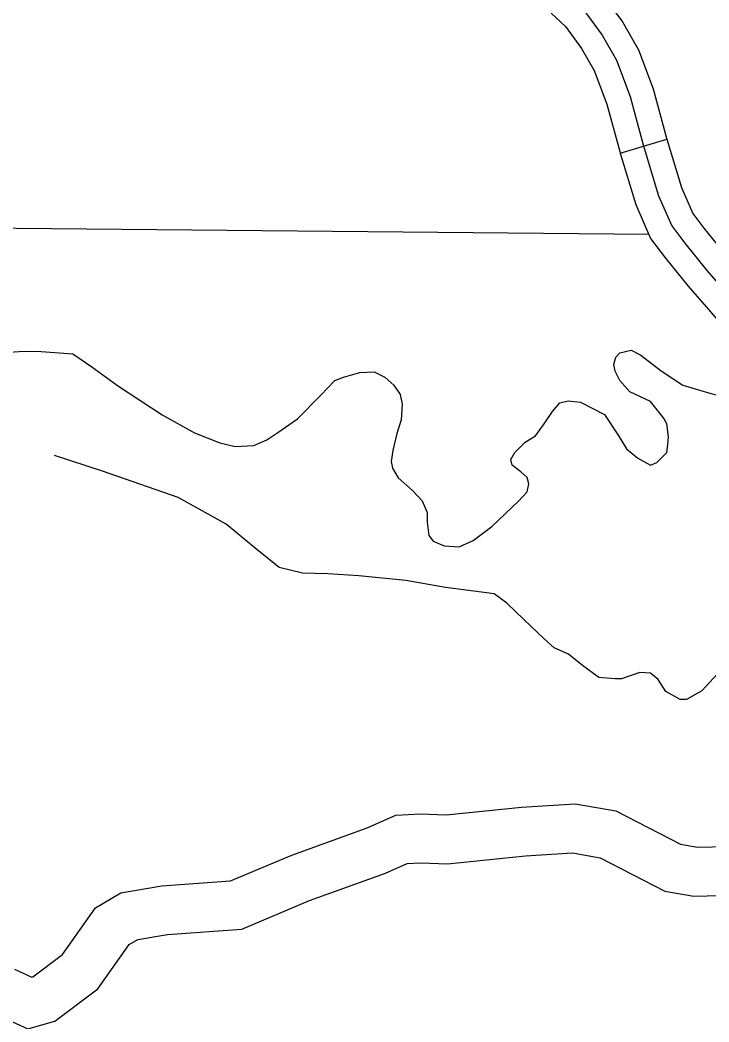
# Model space of a CAD drawing. Extents: x 8749 to 11879, y 13275 to 15339.
# Drawn here: x 9922.3 to 9964.6, y 14145.5 to 14207.1 of the extents above; entities that cross this region are included whole.
import ezdxf

# ---------------------------------------------------------------- set-up
doc = ezdxf.new("R2010")
doc.units = 0
for name, color, linetype in [('Level 35', 7, 'Continuous'), ('Level 46', 7, 'Continuous'), ('Level 5', 7, 'Continuous'), ('Level 9', 7, 'Continuous')]:
    doc.layers.add(name, color=color, linetype=linetype)

msp = doc.modelspace()

# ---------------------------------------------------------------- linework, layer by layer
at = {"layer": 'Level 35'}
for points in [[(9920.695, 14186.626), (9922.528, 14186.761), (9923.579, 14186.734), (9925.52, 14186.599), (9926.707, 14185.79), (9928.27, 14184.656), (9931.02, 14182.848), (9933.015, 14181.742), (9934.579, 14181.121), (9935.522, 14180.905), (9936.654, 14180.959), (9937.463, 14181.31), (9938.137, 14181.769), (9939.35, 14182.605), (9940.779, 14184.063), (9941.642, 14184.953), (9942.181, 14185.169)], [(9961.845, 14182.67), (9961.055, 14183.669), (9959.788, 14184.262), (9959.168, 14184.964), (9958.871, 14185.531), (9958.79, 14185.935), (9958.925, 14186.394), (9959.168, 14186.664), (9959.869, 14186.826), (9960.462, 14186.502), (9961.702, 14185.558), (9963.05, 14184.667), (9964.694, 14184.181), (9965.827, 14183.885), (9966.905, 14183.507), (9967.741, 14182.967), (9968.28, 14182.562), (9968.684, 14181.969), (9968.684, 14181.537), (9968.519, 14180.629)], [(9942.181, 14185.169), (9943.189, 14185.45), (9944.052, 14185.477), (9944.726, 14185.153), (9945.265, 14184.667), (9945.669, 14184.1), (9945.777, 14183.507), (9945.723, 14182.535), (9945.454, 14181.699), (9945.211, 14180.646), (9945.103, 14179.972), (9945.184, 14179.567), (9945.535, 14178.973), (9946.424, 14178.191), (9947.017, 14177.57), (9947.314, 14176.841), (9947.314, 14176.248), (9947.422, 14175.438), (9947.691, 14175.087), (9948.365, 14174.79), (9949.282, 14174.737), (9950.145, 14175.114), (9951.304, 14175.978), (9952.948, 14177.57), (9953.461, 14178.11), (9953.568, 14178.595), (9953.461, 14179), (9953.083, 14179.351), (9952.544, 14179.756), (9952.463, 14180.107), (9952.706, 14180.538), (9953.353, 14181.159), (9953.973, 14181.564), (9954.512, 14182.292), (9955.024, 14183.048), (9955.482, 14183.588), (9955.995, 14183.696), (9956.75, 14183.615), (9958.232, 14182.859), (9959.068, 14181.591), (9959.58, 14180.754), (9960.281, 14180.188), (9961.063, 14179.756), (9961.44, 14179.918), (9962.06, 14180.538), (9962.114, 14180.997), (9962.168, 14181.483), (9962.06, 14182.292), (9961.845, 14182.67)], [(9946.017, 14172.665), (9943.121, 14172.947), (9941.21, 14173.078), (9939.646, 14173.121), (9938.213, 14173.469), (9936.736, 14174.643), (9934.955, 14176.121), (9932.002, 14177.773), (9927.355, 14179.382), (9924.401, 14180.338)], [(9965.171, 14166.926), (9964.215, 14165.882), (9963.26, 14165.361), (9962.869, 14165.361), (9962, 14165.839), (9961.523, 14166.578), (9961.045, 14166.969), (9960.393, 14167.013), (9959.264, 14166.622), (9958.873, 14166.622), (9957.874, 14166.709), (9956.875, 14167.448), (9956.007, 14168.143), (9955.138, 14168.535), (9954.487, 14169.1), (9953.271, 14170.274), (9952.228, 14171.273), (9951.446, 14171.839), (9950.187, 14172.013), (9948.45, 14172.23), (9946.017, 14172.665)]]:
    msp.add_lwpolyline(points, dxfattribs=at)
at = {"layer": 'Level 46'}
for points in [[(9921.935, 14148.79), (9922.998, 14148.299), (9923.064, 14148.318), (9924.886, 14149.686), (9926.919, 14152.548), (9928.486, 14153.47), (9930.999, 14153.901), (9935.224, 14154.199), (9938.998, 14155.793), (9943.635, 14157.463), (9945.388, 14158.236), (9946.908, 14158.316), (9948.48, 14158.255), (9953.115, 14158.744), (9956.424, 14158.942), (9958.93, 14158.5), (9962.894, 14156.454), (9963.947, 14156.27), (9966.685, 14156.336), (9968.31, 14155.744), (9970.388, 14155.001), (9971.259, 14154.06)], [(9920.593, 14146.106), (9922.752, 14145.108), (9924.422, 14145.586), (9927.061, 14147.567), (9928.994, 14150.288), (9929.534, 14150.606), (9931.359, 14150.919), (9935.932, 14151.242), (9940.091, 14152.998), (9944.749, 14154.676), (9946.094, 14155.269), (9946.929, 14155.313), (9948.58, 14155.249), (9953.363, 14155.753), (9956.251, 14155.927), (9957.959, 14155.625), (9961.926, 14153.577), (9963.724, 14153.264), (9966.191, 14153.323), (9967.292, 14152.922), (9968.685, 14152.424), (9970.193, 14150.794), (9972.486, 14149.768)]]:
    msp.add_lwpolyline(points, dxfattribs=at)
at = {"layer": 'Level 5'}
msp.add_lwpolyline([(9960.952, 14193.92), (9896.091, 14194.535)], dxfattribs=at)
at = {"layer": 'Level 9'}
msp.add_line((9959.19, 14198.926), (9962.062, 14199.794), dxfattribs=at)
for points in [[(9956.981, 14209.723), (9958.067, 14208.72), (9959.337, 14206.997), (9960.317, 14205.28), (9961.226, 14202.869), (9962.043, 14199.856), (9962.062, 14199.794)], [(9956.944, 14207.715), (9958.078, 14206.177), (9958.956, 14204.64), (9959.797, 14202.407), (9960.601, 14199.442), (9961.552, 14196.294), (9962.356, 14194.453), (9963.161, 14193.392), (9964.514, 14191.708), (9966.634, 14189.292), (9969.084, 14186.73), (9970.437, 14185.119), (9971.644, 14183.106), (9972.16, 14181.889)], [(9954.945, 14207.52), (9955.822, 14206.71), (9956.819, 14205.358), (9957.594, 14204), (9958.368, 14201.945), (9959.159, 14199.029), (9959.19, 14198.926)], [(9962.062, 14199.794), (9962.962, 14196.813), (9963.659, 14195.217), (9964.343, 14194.315), (9965.662, 14192.673), (9966.866, 14191.302)], [(9959.19, 14198.926), (9960.142, 14195.775), (9961.053, 14193.689), (9961.978, 14192.469), (9963.365, 14190.743), (9964.611, 14189.323)], [(9964.611, 14189.323), (9965.528, 14188.279), (9967.967, 14185.728), (9969.212, 14184.246), (9970.282, 14182.46)]]:
    msp.add_lwpolyline(points, dxfattribs=at)

doc.saveas('drawing.dxf')
